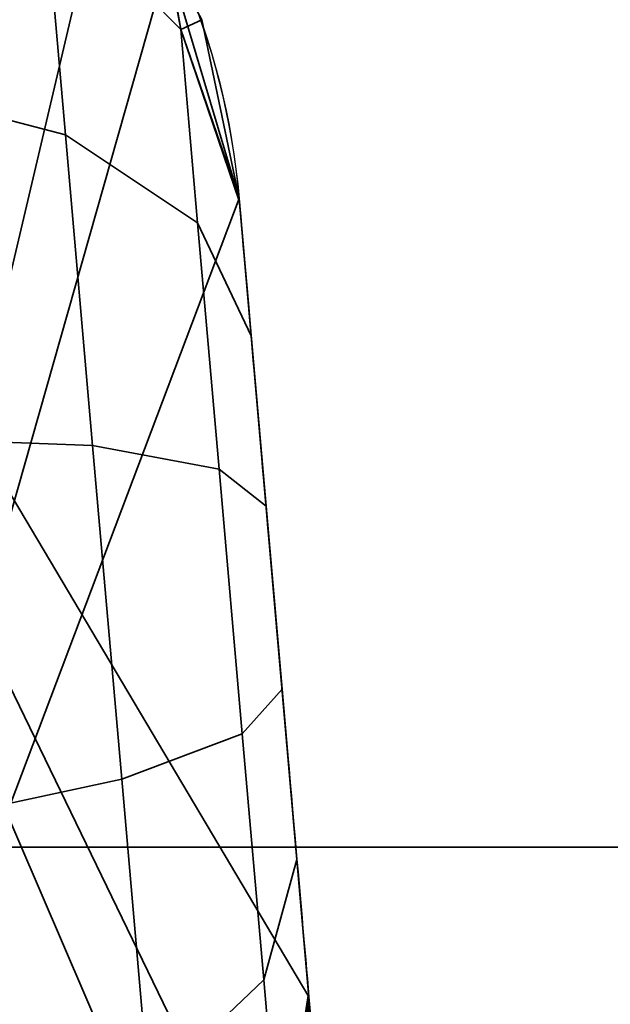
# Model space of a CAD drawing. Header units: millimetres. Extents: x -603 to 3703, y -115 to 193.
# Tile 821 of 1056: x 1982.34 to 1984.92, y -18.69 to -14.39. Entities that reach past the tile are written whole.
import ezdxf

# ---------------------------------------------------------------- set-up
doc = ezdxf.new("R2010")
doc.units = ezdxf.units.MM
doc.layers.add('152', color=7, linetype='Continuous', true_color=0xffffff)

# ---------------------------------------------------------------- blocks, each defined once
blk = doc.blocks.new('UG_SURFACE_002')
at = {"layer": '152', "color": 252, "linetype": 'Continuous', "lineweight": 35}
for points in [[(2165, -18, 2212.25), (2165, 174.4, 2212.25), (835, 174.4, 2212.25), (835, -18, 2212.25)], [(985, -18, 2062.2499), (985, 174.4, 2062.2499), (2015.0001, 174.4, 2062.2499), (2015.0001, -18, 2062.2499)], [(2165, -18, 2212.25), (835, -18, 2212.25), (985, -18, 2062.2499), (2015.0001, -18, 2062.2499)]]:
    blk.add_3dface(points, dxfattribs=at)
blk = doc.blocks.new('UG_SURFACE_055')
at = {"layer": '152', "color": 252, "linetype": 'Continuous', "lineweight": 35}
for points in [[(970, -18, 2077.25), (2030, -18, 2077.25), (2028.5001, -18, 2075.7501), (971.5, -18, 2075.7501)], [(970, -18, 2077.25), (970, -29.92, 2077.25), (2030, -29.92, 2077.25), (2030, -18, 2077.25)], [(971.5, -18, 2075.7501), (2028.5001, -18, 2075.7501), (2028.5001, -29.92, 2075.7501), (971.5, -29.92, 2075.7501)]]:
    blk.add_3dface(points, dxfattribs=at)
blk = doc.blocks.new('UG_SURFACE_199')
at = {"layer": '152', "color": 35, "linetype": 'Continuous', "lineweight": 35}
for points in [[(1980.0735, -12.7102, 139.75), (1983.4839, -19.7427, 139.75), (1983.5795, -19.4497, 139.75), (1983.6049, -18.6532, 139.75)], [(1980.0735, -12.7102, 139.75), (1982.2779, -21.2932, 139.75), (1982.829, -20.9134, 139.75), (1983.3169, -20.254, 139.75)], [(1983.3169, -20.254, 139.75), (1983.4839, -19.7427, 139.75), (1980.0735, -12.7102, 139.75)], [(1983.6049, -18.6532, 139.75), (1983.3, -15.1679, 139.75), (1982.9869, -14.1183, 139.75), (1980.0735, -12.7102, 139.75)], [(1980.0735, -12.7102, 1870.75), (1982.2779, -21.2932, 1870.75), (1982.829, -20.9134, 1870.75), (1983.3169, -20.254, 1870.75)], [(1980.0735, -12.7102, 1870.75), (1983.4839, -19.7427, 1870.75), (1983.5795, -19.4497, 1870.75), (1983.6049, -18.6532, 1870.75)], [(1983.3169, -20.254, 1870.75), (1983.4839, -19.7427, 1870.75), (1980.0735, -12.7102, 1870.75)], [(1983.6049, -18.6532, 1870.75), (1983.3, -15.1679, 1870.75), (1982.9869, -14.1183, 1870.75), (1980.0735, -12.7102, 1870.75)], [(1980.0735, -12.7102, 1293.75), (1982.2779, -21.2932, 1293.75), (1982.829, -20.9134, 1293.75), (1983.3169, -20.254, 1293.75)], [(1980.0735, -12.7102, 1293.75), (1983.4839, -19.7427, 1293.75), (1983.5795, -19.4497, 1293.75), (1983.6049, -18.6532, 1293.75)], [(1983.3169, -20.254, 1293.75), (1983.4839, -19.7427, 1293.75), (1980.0735, -12.7102, 1293.75)], [(1983.6049, -18.6532, 1293.75), (1983.3, -15.1679, 1293.75), (1982.9869, -14.1183, 1293.75), (1980.0735, -12.7102, 1293.75)], [(1980.0735, -12.7102, 716.75), (1982.2779, -21.2932, 716.75), (1982.829, -20.9134, 716.75), (1983.3169, -20.254, 716.75)], [(1980.0735, -12.7102, 716.75), (1983.4839, -19.7427, 716.75), (1983.5795, -19.4497, 716.75), (1983.6049, -18.6532, 716.75)], [(1983.3169, -20.254, 716.75), (1983.4839, -19.7427, 716.75), (1980.0735, -12.7102, 716.75)], [(1983.6049, -18.6532, 716.75), (1983.3, -15.1679, 716.75), (1982.9869, -14.1183, 716.75), (1980.0735, -12.7102, 716.75)], [(1980.8542, -21.6338, 142.25), (1981.5346, -12.7984, 142.25), (1982.1434, -13.0768, 142.25), (1982.7384, -13.6414, 142.25)], [(1980.8542, -21.6338, 1873.25), (1981.5346, -12.7984, 1873.25), (1982.1434, -13.0768, 1873.25), (1982.7384, -13.6414, 1873.25)], [(1980.8542, -21.6338, 1296.25), (1981.5346, -12.7984, 1296.25), (1982.1434, -13.0768, 1296.25), (1982.7384, -13.6414, 1296.25)], [(1980.8542, -21.6338, 719.25), (1981.5346, -12.7984, 719.25), (1982.1434, -13.0768, 719.25), (1982.7384, -13.6414, 719.25)], [(1981.7075, -14.673, 137.2292), (1981.6015, -13.4606, 138.3651), (1982.4475, -13.8255, 138.6853), (1982.5407, -14.8905, 137.6874)], [(1981.6015, -13.4606, 143.6349), (1981.7075, -14.673, 144.7708), (1982.5407, -14.8905, 144.3126), (1982.4475, -13.8255, 143.3147)], [(1981.7075, -14.673, 1868.2292), (1981.6015, -13.4606, 1869.3651), (1982.4475, -13.8255, 1869.6853), (1982.5407, -14.8905, 1868.6874)], [(1981.6015, -13.4606, 1874.6349), (1981.7075, -14.673, 1875.7708), (1982.5407, -14.8905, 1875.3126), (1982.4475, -13.8255, 1874.3147)], [(1981.7075, -14.673, 1291.2291), (1981.6015, -13.4606, 1292.3651), (1982.4475, -13.8255, 1292.6853), (1982.5407, -14.8905, 1291.6874)], [(1981.6015, -13.4606, 1297.6348), (1981.7075, -14.673, 1298.7708), (1982.5407, -14.8905, 1298.3125), (1982.4475, -13.8255, 1297.3146)], [(1981.7075, -14.673, 714.2292), (1981.6015, -13.4606, 715.3651), (1982.4475, -13.8255, 715.6853), (1982.5407, -14.8905, 714.6874)], [(1981.6015, -13.4606, 720.6349), (1981.7075, -14.673, 721.7708), (1982.5407, -14.8905, 721.3126), (1982.4475, -13.8255, 720.3147)], [(1982.7384, -13.6414, 142.25), (1982.9916, -14.116, 142.25), (1980.8542, -21.6338, 142.25)], [(1982.7384, -13.6414, 1873.25), (1982.9916, -14.116, 1873.25), (1980.8542, -21.6338, 1873.25)], [(1982.7384, -13.6414, 1296.25), (1982.9916, -14.116, 1296.25), (1980.8542, -21.6338, 1296.25)], [(1982.7384, -13.6414, 719.25), (1982.9916, -14.116, 719.25), (1980.8542, -21.6338, 719.25)], [(1982.9869, -14.1183, 139.75), (1983.0444, -14.4302, 139.1645), (1982.4475, -13.8255, 138.6853)], [(1982.5407, -14.8905, 137.6874), (1982.4475, -13.8255, 138.6853), (1983.0444, -14.4302, 139.1645), (1983.1183, -15.2747, 138.3732)], [(1982.4475, -13.8255, 143.3147), (1983.0444, -14.4302, 142.8355), (1982.9916, -14.116, 142.25)], [(1982.4475, -13.8255, 143.3147), (1982.5407, -14.8905, 144.3126), (1983.1183, -15.2747, 143.6268), (1983.0444, -14.4302, 142.8355)], [(1982.9869, -14.1183, 1870.75), (1983.0444, -14.4302, 1870.1645), (1982.4475, -13.8255, 1869.6853)], [(1982.5407, -14.8905, 1868.6874), (1982.4475, -13.8255, 1869.6853), (1983.0444, -14.4302, 1870.1645), (1983.1183, -15.2747, 1869.3732)], [(1982.4475, -13.8255, 1874.3147), (1983.0444, -14.4302, 1873.8354), (1982.9916, -14.116, 1873.25)], [(1982.4475, -13.8255, 1874.3147), (1982.5407, -14.8905, 1875.3126), (1983.1183, -15.2747, 1874.6269), (1983.0444, -14.4302, 1873.8354)], [(1982.9869, -14.1183, 1293.75), (1983.0444, -14.4302, 1293.1645), (1982.4475, -13.8255, 1292.6853)], [(1982.5407, -14.8905, 1291.6874), (1982.4475, -13.8255, 1292.6853), (1983.0444, -14.4302, 1293.1645), (1983.1183, -15.2747, 1292.3732)], [(1982.4475, -13.8255, 1297.3146), (1983.0444, -14.4302, 1296.8355), (1982.9916, -14.116, 1296.25)], [(1982.4475, -13.8255, 1297.3146), (1982.5407, -14.8905, 1298.3125), (1983.1183, -15.2747, 1297.6269), (1983.0444, -14.4302, 1296.8355)], [(1982.9869, -14.1183, 716.75), (1983.0444, -14.4302, 716.1645), (1982.4475, -13.8255, 715.6853)], [(1982.5407, -14.8905, 714.6874), (1982.4475, -13.8255, 715.6853), (1983.0444, -14.4302, 716.1645), (1983.1183, -15.2747, 715.3732)], [(1982.4475, -13.8255, 720.3147), (1983.0444, -14.4302, 719.8355), (1982.9916, -14.116, 719.25)], [(1982.4475, -13.8255, 720.3147), (1982.5407, -14.8905, 721.3126), (1983.1183, -15.2747, 720.6268), (1983.0444, -14.4302, 719.8355)], [(1980.8542, -21.6338, 142.25), (1982.9916, -14.116, 142.25), (1983.1368, -14.3879, 142.25), (1983.3, -15.1679, 142.25)], [(1980.8542, -21.6338, 1873.25), (1982.9916, -14.116, 1873.25), (1983.1368, -14.3879, 1873.25), (1983.3, -15.1679, 1873.25)], [(1980.8542, -21.6338, 1296.25), (1982.9916, -14.116, 1296.25), (1983.1368, -14.3879, 1296.25), (1983.3, -15.1679, 1296.25)], [(1980.8542, -21.6338, 719.25), (1982.9916, -14.116, 719.25), (1983.1368, -14.3879, 719.25), (1983.3, -15.1679, 719.25)], [(1983.0444, -14.4302, 139.1645), (1982.9869, -14.1183, 139.75), (1983.3, -15.1679, 139.75)], [(1983.0444, -14.4302, 1870.1645), (1982.9869, -14.1183, 1870.75), (1983.3, -15.1679, 1870.75)], [(1983.0444, -14.4302, 1293.1645), (1982.9869, -14.1183, 1293.75), (1983.3, -15.1679, 1293.75)], [(1983.0444, -14.4302, 716.1645), (1982.9869, -14.1183, 716.75), (1983.3, -15.1679, 716.75)], [(1983.1368, -14.3879, 142.25), (1982.9916, -14.116, 142.25), (1983.0444, -14.4302, 142.8355)], [(1983.1368, -14.3879, 1873.25), (1982.9916, -14.116, 1873.25), (1983.0444, -14.4302, 1873.8354)], [(1983.1368, -14.3879, 1296.25), (1982.9916, -14.116, 1296.25), (1983.0444, -14.4302, 1296.8355)], [(1983.1368, -14.3879, 719.25), (1982.9916, -14.116, 719.25), (1983.0444, -14.4302, 719.8355)], [(1983.3, -15.1679, 142.25), (1983.1368, -14.3879, 142.25), (1983.0444, -14.4302, 142.8355)], [(1983.3, -15.1679, 1873.25), (1983.1368, -14.3879, 1873.25), (1983.0444, -14.4302, 1873.8354)], [(1983.3, -15.1679, 1296.25), (1983.1368, -14.3879, 1296.25), (1983.0444, -14.4302, 1296.8355)], [(1983.3, -15.1679, 719.25), (1983.1368, -14.3879, 719.25), (1983.0444, -14.4302, 719.8355)], [(1983.3, -15.1679, 139.75), (1983.3013, -15.1825, 139.7297), (1983.0444, -14.4302, 139.1645)], [(1983.1183, -15.2747, 138.3732), (1983.0444, -14.4302, 139.1645), (1983.3013, -15.1825, 139.7297), (1983.3524, -15.767, 139.1821)], [(1983.0444, -14.4302, 142.8355), (1983.3013, -15.1825, 142.2703), (1983.3, -15.1679, 142.25)], [(1983.0444, -14.4302, 142.8355), (1983.1183, -15.2747, 143.6268), (1983.3524, -15.767, 142.8179), (1983.3013, -15.1825, 142.2703)], [(1983.3, -15.1679, 1870.75), (1983.3013, -15.1825, 1870.7297), (1983.0444, -14.4302, 1870.1645)], [(1983.1183, -15.2747, 1869.3732), (1983.0444, -14.4302, 1870.1645), (1983.3013, -15.1825, 1870.7297), (1983.3524, -15.767, 1870.1822)], [(1983.0444, -14.4302, 1873.8354), (1983.3013, -15.1825, 1873.2703), (1983.3, -15.1679, 1873.25)], [(1983.0444, -14.4302, 1873.8354), (1983.1183, -15.2747, 1874.6269), (1983.3524, -15.767, 1873.8179), (1983.3013, -15.1825, 1873.2703)], [(1983.3, -15.1679, 1293.75), (1983.3013, -15.1825, 1293.7298), (1983.0444, -14.4302, 1293.1645)], [(1983.1183, -15.2747, 1292.3732), (1983.0444, -14.4302, 1293.1645), (1983.3013, -15.1825, 1293.7298), (1983.3524, -15.767, 1293.1821)], [(1983.0444, -14.4302, 1296.8355), (1983.3013, -15.1825, 1296.2703), (1983.3, -15.1679, 1296.25)], [(1983.0444, -14.4302, 1296.8355), (1983.1183, -15.2747, 1297.6269), (1983.3524, -15.767, 1296.8179), (1983.3013, -15.1825, 1296.2703)], [(1983.3, -15.1679, 716.75), (1983.3013, -15.1825, 716.7298), (1983.0444, -14.4302, 716.1645)], [(1983.1183, -15.2747, 715.3732), (1983.0444, -14.4302, 716.1645), (1983.3013, -15.1825, 716.7298), (1983.3524, -15.767, 716.1821)], [(1983.0444, -14.4302, 719.8355), (1983.3013, -15.1825, 719.2702), (1983.3, -15.1679, 719.25)], [(1983.0444, -14.4302, 719.8355), (1983.1183, -15.2747, 720.6268), (1983.3524, -15.767, 719.8179), (1983.3013, -15.1825, 719.2702)], [(1981.8425, -16.2159, 136.6187), (1981.7075, -14.673, 137.2292), (1982.5407, -14.8905, 137.6874), (1982.6592, -16.2459, 137.1511)], [(1981.7075, -14.673, 144.7708), (1981.8425, -16.2159, 145.3813), (1982.6592, -16.2459, 144.8489), (1982.5407, -14.8905, 144.3126)], [(1981.8425, -16.2159, 1867.6187), (1981.7075, -14.673, 1868.2292), (1982.5407, -14.8905, 1868.6874), (1982.6592, -16.2459, 1868.1511)], [(1981.7075, -14.673, 1875.7708), (1981.8425, -16.2159, 1876.3813), (1982.6592, -16.2459, 1875.8489), (1982.5407, -14.8905, 1875.3126)], [(1981.8425, -16.2159, 1290.6187), (1981.7075, -14.673, 1291.2291), (1982.5407, -14.8905, 1291.6874), (1982.6592, -16.2459, 1291.151)], [(1981.7075, -14.673, 1298.7708), (1981.8425, -16.2159, 1299.3814), (1982.6592, -16.2459, 1298.8489), (1982.5407, -14.8905, 1298.3125)], [(1981.8425, -16.2159, 713.6187), (1981.7075, -14.673, 714.2292), (1982.5407, -14.8905, 714.6874), (1982.6592, -16.2459, 714.1511)], [(1981.7075, -14.673, 721.7708), (1981.8425, -16.2159, 722.3814), (1982.6592, -16.2459, 721.8489), (1982.5407, -14.8905, 721.3126)], [(1982.6592, -16.2459, 137.1511), (1982.5407, -14.8905, 137.6874), (1983.1183, -15.2747, 138.3732), (1983.2124, -16.3495, 137.9479)], [(1982.5407, -14.8905, 144.3126), (1982.6592, -16.2459, 144.8489), (1983.2124, -16.3495, 144.0521), (1983.1183, -15.2747, 143.6268)], [(1982.6592, -16.2459, 1868.1511), (1982.5407, -14.8905, 1868.6874), (1983.1183, -15.2747, 1869.3732), (1983.2124, -16.3495, 1868.9479)], [(1982.5407, -14.8905, 1875.3126), (1982.6592, -16.2459, 1875.8489), (1983.2124, -16.3495, 1875.0521), (1983.1183, -15.2747, 1874.6269)], [(1982.6592, -16.2459, 1291.151), (1982.5407, -14.8905, 1291.6874), (1983.1183, -15.2747, 1292.3732), (1983.2124, -16.3495, 1291.9478)], [(1982.5407, -14.8905, 1298.3125), (1982.6592, -16.2459, 1298.8489), (1983.2124, -16.3495, 1298.0521), (1983.1183, -15.2747, 1297.6269)], [(1982.6592, -16.2459, 714.1511), (1982.5407, -14.8905, 714.6874), (1983.1183, -15.2747, 715.3732), (1983.2124, -16.3495, 714.9479)], [(1982.5407, -14.8905, 721.3126), (1982.6592, -16.2459, 721.8489), (1983.2124, -16.3495, 721.0521), (1983.1183, -15.2747, 720.6268)], [(1983.3, -15.1679, 142.25), (1983.6049, -18.6532, 142.25), (1983.4788, -19.7412, 142.25), (1980.8542, -21.6338, 142.25)], [(1983.3, -15.1679, 1873.25), (1983.6049, -18.6532, 1873.25), (1983.4788, -19.7412, 1873.25), (1980.8542, -21.6338, 1873.25)], [(1983.3, -15.1679, 1296.25), (1983.6049, -18.6532, 1296.25), (1983.4788, -19.7412, 1296.25), (1980.8542, -21.6338, 1296.25)], [(1983.3, -15.1679, 719.25), (1983.6049, -18.6532, 719.25), (1983.4788, -19.7412, 719.25), (1980.8542, -21.6338, 719.25)], [(1983.3, -15.1679, 139.75), (1983.6049, -18.6532, 139.75), (1983.6036, -18.6386, 139.7297)], [(1983.3013, -15.1825, 139.7297), (1983.3, -15.1679, 139.75), (1983.6036, -18.6386, 139.7297)], [(1983.6036, -18.6386, 142.2703), (1983.3, -15.1679, 142.25), (1983.3013, -15.1825, 142.2703)], [(1983.6036, -18.6386, 142.2703), (1983.6049, -18.6532, 142.25), (1983.3, -15.1679, 142.25)], [(1983.3, -15.1679, 1870.75), (1983.6049, -18.6532, 1870.75), (1983.6036, -18.6386, 1870.7297)], [(1983.3013, -15.1825, 1870.7297), (1983.3, -15.1679, 1870.75), (1983.6036, -18.6386, 1870.7297)], [(1983.6036, -18.6386, 1873.2703), (1983.3, -15.1679, 1873.25), (1983.3013, -15.1825, 1873.2703)], [(1983.6036, -18.6386, 1873.2703), (1983.6049, -18.6532, 1873.25), (1983.3, -15.1679, 1873.25)], [(1983.3, -15.1679, 1293.75), (1983.6049, -18.6532, 1293.75), (1983.6036, -18.6386, 1293.7298)], [(1983.3013, -15.1825, 1293.7298), (1983.3, -15.1679, 1293.75), (1983.6036, -18.6386, 1293.7298)], [(1983.6036, -18.6386, 1296.2703), (1983.3, -15.1679, 1296.25), (1983.3013, -15.1825, 1296.2703)], [(1983.6036, -18.6386, 1296.2703), (1983.6049, -18.6532, 1296.25), (1983.3, -15.1679, 1296.25)], [(1983.3013, -15.1825, 716.7298), (1983.3, -15.1679, 716.75), (1983.6049, -18.6532, 716.75)], [(1983.6049, -18.6532, 719.25), (1983.3, -15.1679, 719.25), (1983.3013, -15.1825, 719.2702)], [(1983.4175, -16.5108, 138.8878), (1983.3524, -15.767, 139.1821), (1983.3013, -15.1825, 139.7297), (1983.6036, -18.6386, 139.7297)], [(1983.6036, -18.6386, 142.2703), (1983.3013, -15.1825, 142.2703), (1983.3524, -15.767, 142.8179), (1983.4175, -16.5108, 143.1122)], [(1983.4175, -16.5108, 1869.8878), (1983.3524, -15.767, 1870.1822), (1983.3013, -15.1825, 1870.7297), (1983.6036, -18.6386, 1870.7297)], [(1983.6036, -18.6386, 1873.2703), (1983.3013, -15.1825, 1873.2703), (1983.3524, -15.767, 1873.8179), (1983.4175, -16.5108, 1874.1122)], [(1983.4175, -16.5108, 1292.8878), (1983.3524, -15.767, 1293.1821), (1983.3013, -15.1825, 1293.7298), (1983.6036, -18.6386, 1293.7298)], [(1983.6036, -18.6386, 1296.2703), (1983.3013, -15.1825, 1296.2703), (1983.3524, -15.767, 1296.8179), (1983.4175, -16.5108, 1297.1122)], [(1983.3013, -15.1825, 716.7298), (1983.6036, -18.6386, 716.7298), (1983.5525, -18.0541, 716.1821), (1983.4874, -17.3103, 715.8878)], [(1983.3013, -15.1825, 716.7298), (1983.6049, -18.6532, 716.75), (1983.6036, -18.6386, 716.7298)], [(1983.4874, -17.3103, 715.8878), (1983.4175, -16.5108, 715.8878), (1983.3524, -15.767, 716.1821), (1983.3013, -15.1825, 716.7298)], [(1983.3013, -15.1825, 719.2702), (1983.3524, -15.767, 719.8179), (1983.4175, -16.5108, 720.1122), (1983.4874, -17.3103, 720.1122)], [(1983.4874, -17.3103, 720.1122), (1983.5525, -18.0541, 719.8179), (1983.6036, -18.6386, 719.2702), (1983.3013, -15.1825, 719.2702)], [(1983.6036, -18.6386, 719.2702), (1983.6049, -18.6532, 719.25), (1983.3013, -15.1825, 719.2702)], [(1983.2124, -16.3495, 137.9479), (1983.1183, -15.2747, 138.3732), (1983.3524, -15.767, 139.1821), (1983.4175, -16.5108, 138.8878)], [(1983.1183, -15.2747, 143.6268), (1983.2124, -16.3495, 144.0521), (1983.4175, -16.5108, 143.1122), (1983.3524, -15.767, 142.8179)], [(1983.2124, -16.3495, 1868.9479), (1983.1183, -15.2747, 1869.3732), (1983.3524, -15.767, 1870.1822), (1983.4175, -16.5108, 1869.8878)], [(1983.1183, -15.2747, 1874.6269), (1983.2124, -16.3495, 1875.0521), (1983.4175, -16.5108, 1874.1122), (1983.3524, -15.767, 1873.8179)], [(1983.2124, -16.3495, 1291.9478), (1983.1183, -15.2747, 1292.3732), (1983.3524, -15.767, 1293.1821), (1983.4175, -16.5108, 1292.8878)], [(1983.1183, -15.2747, 1297.6269), (1983.2124, -16.3495, 1298.0521), (1983.4175, -16.5108, 1297.1122), (1983.3524, -15.767, 1296.8179)], [(1983.2124, -16.3495, 714.9479), (1983.1183, -15.2747, 715.3732), (1983.3524, -15.767, 716.1821), (1983.4175, -16.5108, 715.8878)], [(1983.1183, -15.2747, 720.6268), (1983.2124, -16.3495, 721.0521), (1983.4175, -16.5108, 720.1122), (1983.3524, -15.767, 719.8179)], [(1981.9876, -17.8743, 136.6187), (1981.8425, -16.2159, 136.6187), (1982.6592, -16.2459, 137.1511), (1982.7868, -17.7028, 137.1511)], [(1981.8425, -16.2159, 145.3813), (1981.9876, -17.8743, 145.3813), (1982.7868, -17.7028, 144.8489), (1982.6592, -16.2459, 144.8489)], [(1981.9876, -17.8743, 1867.6187), (1981.8425, -16.2159, 1867.6187), (1982.6592, -16.2459, 1868.1511), (1982.7868, -17.7028, 1868.1511)], [(1981.8425, -16.2159, 1876.3813), (1981.9876, -17.8743, 1876.3813), (1982.7868, -17.7028, 1875.8489), (1982.6592, -16.2459, 1875.8489)], [(1981.9876, -17.8743, 1290.6187), (1981.8425, -16.2159, 1290.6187), (1982.6592, -16.2459, 1291.151), (1982.7868, -17.7028, 1291.151)], [(1981.8425, -16.2159, 1299.3814), (1981.9876, -17.8743, 1299.3814), (1982.7868, -17.7028, 1298.8489), (1982.6592, -16.2459, 1298.8489)], [(1981.9876, -17.8743, 713.6187), (1981.8425, -16.2159, 713.6187), (1982.6592, -16.2459, 714.1511), (1982.7868, -17.7028, 714.1511)], [(1981.8425, -16.2159, 722.3814), (1981.9876, -17.8743, 722.3814), (1982.7868, -17.7028, 721.8489), (1982.6592, -16.2459, 721.8489)], [(1982.7868, -17.7028, 137.1511), (1982.6592, -16.2459, 137.1511), (1983.2124, -16.3495, 137.9479), (1983.3134, -17.5048, 137.9479)], [(1982.6592, -16.2459, 144.8489), (1982.7868, -17.7028, 144.8489), (1983.3134, -17.5048, 144.0521), (1983.2124, -16.3495, 144.0521)], [(1982.7868, -17.7028, 1868.1511), (1982.6592, -16.2459, 1868.1511), (1983.2124, -16.3495, 1868.9479), (1983.3134, -17.5048, 1868.9479)], [(1982.6592, -16.2459, 1875.8489), (1982.7868, -17.7028, 1875.8489), (1983.3134, -17.5048, 1875.0521), (1983.2124, -16.3495, 1875.0521)], [(1982.7868, -17.7028, 1291.151), (1982.6592, -16.2459, 1291.151), (1983.2124, -16.3495, 1291.9478), (1983.3134, -17.5048, 1291.9478)], [(1982.6592, -16.2459, 1298.8489), (1982.7868, -17.7028, 1298.8489), (1983.3134, -17.5048, 1298.0521), (1983.2124, -16.3495, 1298.0521)], [(1982.7868, -17.7028, 714.1511), (1982.6592, -16.2459, 714.1511), (1983.2124, -16.3495, 714.9479), (1983.3134, -17.5048, 714.9479)], [(1982.6592, -16.2459, 721.8489), (1982.7868, -17.7028, 721.8489), (1983.3134, -17.5048, 721.0521), (1983.2124, -16.3495, 721.0521)], [(1983.3134, -17.5048, 137.9479), (1983.2124, -16.3495, 137.9479), (1983.4175, -16.5108, 138.8878), (1983.4874, -17.3103, 138.8878)], [(1983.2124, -16.3495, 144.0521), (1983.3134, -17.5048, 144.0521), (1983.4874, -17.3103, 143.1122), (1983.4175, -16.5108, 143.1122)], [(1983.3134, -17.5048, 1868.9479), (1983.2124, -16.3495, 1868.9479), (1983.4175, -16.5108, 1869.8878), (1983.4874, -17.3103, 1869.8878)], [(1983.2124, -16.3495, 1875.0521), (1983.3134, -17.5048, 1875.0521), (1983.4874, -17.3103, 1874.1122), (1983.4175, -16.5108, 1874.1122)], [(1983.3134, -17.5048, 1291.9478), (1983.2124, -16.3495, 1291.9478), (1983.4175, -16.5108, 1292.8878), (1983.4874, -17.3103, 1292.8878)], [(1983.2124, -16.3495, 1298.0521), (1983.3134, -17.5048, 1298.0521), (1983.4874, -17.3103, 1297.1122), (1983.4175, -16.5108, 1297.1122)], [(1983.3134, -17.5048, 714.9479), (1983.2124, -16.3495, 714.9479), (1983.4175, -16.5108, 715.8878), (1983.4874, -17.3103, 715.8878)], [(1983.2124, -16.3495, 721.0521), (1983.3134, -17.5048, 721.0521), (1983.4874, -17.3103, 720.1122), (1983.4175, -16.5108, 720.1122)], [(1983.6036, -18.6386, 139.7297), (1983.5525, -18.0541, 139.1821), (1983.4874, -17.3103, 138.8878), (1983.4175, -16.5108, 138.8878)], [(1983.4175, -16.5108, 143.1122), (1983.4874, -17.3103, 143.1122), (1983.5525, -18.0541, 142.8179), (1983.6036, -18.6386, 142.2703)], [(1983.6036, -18.6386, 1870.7297), (1983.5525, -18.0541, 1870.1822), (1983.4874, -17.3103, 1869.8878), (1983.4175, -16.5108, 1869.8878)], [(1983.4175, -16.5108, 1874.1122), (1983.4874, -17.3103, 1874.1122), (1983.5525, -18.0541, 1873.8179), (1983.6036, -18.6386, 1873.2703)], [(1983.6036, -18.6386, 1293.7298), (1983.5525, -18.0541, 1293.1821), (1983.4874, -17.3103, 1292.8878), (1983.4175, -16.5108, 1292.8878)], [(1983.4175, -16.5108, 1297.1122), (1983.4874, -17.3103, 1297.1122), (1983.5525, -18.0541, 1296.8179), (1983.6036, -18.6386, 1296.2703)], [(1983.4074, -18.5796, 138.3732), (1983.3134, -17.5048, 137.9479), (1983.4874, -17.3103, 138.8878), (1983.5525, -18.0541, 139.1821)], [(1983.3134, -17.5048, 144.0521), (1983.4074, -18.5796, 143.6268), (1983.5525, -18.0541, 142.8179), (1983.4874, -17.3103, 143.1122)], [(1983.4074, -18.5796, 1869.3732), (1983.3134, -17.5048, 1868.9479), (1983.4874, -17.3103, 1869.8878), (1983.5525, -18.0541, 1870.1822)], [(1983.3134, -17.5048, 1875.0521), (1983.4074, -18.5796, 1874.6269), (1983.5525, -18.0541, 1873.8179), (1983.4874, -17.3103, 1874.1122)], [(1983.4074, -18.5796, 1292.3732), (1983.3134, -17.5048, 1291.9478), (1983.4874, -17.3103, 1292.8878), (1983.5525, -18.0541, 1293.1821)], [(1983.3134, -17.5048, 1298.0521), (1983.4074, -18.5796, 1297.6269), (1983.5525, -18.0541, 1296.8179), (1983.4874, -17.3103, 1297.1122)], [(1983.4074, -18.5796, 715.3732), (1983.3134, -17.5048, 714.9479), (1983.4874, -17.3103, 715.8878), (1983.5525, -18.0541, 716.1821)], [(1983.3134, -17.5048, 721.0521), (1983.4074, -18.5796, 720.6268), (1983.5525, -18.0541, 719.8179), (1983.4874, -17.3103, 720.1122)], [(1982.9053, -19.0582, 137.6874), (1982.7868, -17.7028, 137.1511), (1983.3134, -17.5048, 137.9479), (1983.4074, -18.5796, 138.3732)], [(1982.7868, -17.7028, 144.8489), (1982.9053, -19.0582, 144.3126), (1983.4074, -18.5796, 143.6268), (1983.3134, -17.5048, 144.0521)], [(1982.9053, -19.0582, 1868.6874), (1982.7868, -17.7028, 1868.1511), (1983.3134, -17.5048, 1868.9479), (1983.4074, -18.5796, 1869.3732)], [(1982.7868, -17.7028, 1875.8489), (1982.9053, -19.0582, 1875.3126), (1983.4074, -18.5796, 1874.6269), (1983.3134, -17.5048, 1875.0521)], [(1982.9053, -19.0582, 1291.6874), (1982.7868, -17.7028, 1291.151), (1983.3134, -17.5048, 1291.9478), (1983.4074, -18.5796, 1292.3732)], [(1982.7868, -17.7028, 1298.8489), (1982.9053, -19.0582, 1298.3125), (1983.4074, -18.5796, 1297.6269), (1983.3134, -17.5048, 1298.0521)], [(1982.9053, -19.0582, 714.6874), (1982.7868, -17.7028, 714.1511), (1983.3134, -17.5048, 714.9479), (1983.4074, -18.5796, 715.3732)], [(1982.7868, -17.7028, 721.8489), (1982.9053, -19.0582, 721.3126), (1983.4074, -18.5796, 720.6268), (1983.3134, -17.5048, 721.0521)], [(1982.1225, -19.4171, 137.2292), (1981.9876, -17.8743, 136.6187), (1982.7868, -17.7028, 137.1511), (1982.9053, -19.0582, 137.6874)], [(1981.9876, -17.8743, 145.3813), (1982.1225, -19.4171, 144.7708), (1982.9053, -19.0582, 144.3126), (1982.7868, -17.7028, 144.8489)], [(1982.1225, -19.4171, 1868.2292), (1981.9876, -17.8743, 1867.6187), (1982.7868, -17.7028, 1868.1511), (1982.9053, -19.0582, 1868.6874)], [(1981.9876, -17.8743, 1876.3813), (1982.1225, -19.4171, 1875.7708), (1982.9053, -19.0582, 1875.3126), (1982.7868, -17.7028, 1875.8489)], [(1982.1225, -19.4171, 1291.2291), (1981.9876, -17.8743, 1290.6187), (1982.7868, -17.7028, 1291.151), (1982.9053, -19.0582, 1291.6874)], [(1981.9876, -17.8743, 1299.3814), (1982.1225, -19.4171, 1298.7708), (1982.9053, -19.0582, 1298.3125), (1982.7868, -17.7028, 1298.8489)], [(1982.1225, -19.4171, 714.2292), (1981.9876, -17.8743, 713.6187), (1982.7868, -17.7028, 714.1511), (1982.9053, -19.0582, 714.6874)], [(1981.9876, -17.8743, 722.3814), (1982.1225, -19.4171, 721.7708), (1982.9053, -19.0582, 721.3126), (1982.7868, -17.7028, 721.8489)], [(1983.4813, -19.4241, 139.1645), (1983.4074, -18.5796, 138.3732), (1983.5525, -18.0541, 139.1821), (1983.6036, -18.6386, 139.7297)], [(1983.4074, -18.5796, 143.6268), (1983.4813, -19.4241, 142.8355), (1983.6036, -18.6386, 142.2703), (1983.5525, -18.0541, 142.8179)], [(1983.4813, -19.4241, 1870.1645), (1983.4074, -18.5796, 1869.3732), (1983.5525, -18.0541, 1870.1822), (1983.6036, -18.6386, 1870.7297)], [(1983.4074, -18.5796, 1874.6269), (1983.4813, -19.4241, 1873.8354), (1983.6036, -18.6386, 1873.2703), (1983.5525, -18.0541, 1873.8179)], [(1983.4813, -19.4241, 1293.1645), (1983.4074, -18.5796, 1292.3732), (1983.5525, -18.0541, 1293.1821), (1983.6036, -18.6386, 1293.7298)], [(1983.4074, -18.5796, 1297.6269), (1983.4813, -19.4241, 1296.8355), (1983.6036, -18.6386, 1296.2703), (1983.5525, -18.0541, 1296.8179)], [(1983.4813, -19.4241, 716.1645), (1983.4074, -18.5796, 715.3732), (1983.5525, -18.0541, 716.1821), (1983.6036, -18.6386, 716.7298)], [(1983.4074, -18.5796, 720.6268), (1983.4813, -19.4241, 719.8355), (1983.6036, -18.6386, 719.2702), (1983.5525, -18.0541, 719.8179)], [(1982.9985, -20.1232, 138.6853), (1982.9053, -19.0582, 137.6874), (1983.4074, -18.5796, 138.3732), (1983.4813, -19.4241, 139.1645)], [(1982.9053, -19.0582, 144.3126), (1982.9985, -20.1232, 143.3147), (1983.4813, -19.4241, 142.8355), (1983.4074, -18.5796, 143.6268)], [(1982.9985, -20.1232, 1869.6853), (1982.9053, -19.0582, 1868.6874), (1983.4074, -18.5796, 1869.3732), (1983.4813, -19.4241, 1870.1645)], [(1982.9053, -19.0582, 1875.3126), (1982.9985, -20.1232, 1874.3147), (1983.4813, -19.4241, 1873.8354), (1983.4074, -18.5796, 1874.6269)], [(1982.9985, -20.1232, 1292.6853), (1982.9053, -19.0582, 1291.6874), (1983.4074, -18.5796, 1292.3732), (1983.4813, -19.4241, 1293.1645)], [(1982.9053, -19.0582, 1298.3125), (1982.9985, -20.1232, 1297.3146), (1983.4813, -19.4241, 1296.8355), (1983.4074, -18.5796, 1297.6269)], [(1982.9985, -20.1232, 715.6853), (1982.9053, -19.0582, 714.6874), (1983.4074, -18.5796, 715.3732), (1983.4813, -19.4241, 716.1645)], [(1982.9053, -19.0582, 721.3126), (1982.9985, -20.1232, 720.3147), (1983.4813, -19.4241, 719.8355), (1983.4074, -18.5796, 720.6268)], [(1983.4813, -19.4241, 142.8355), (1983.4788, -19.7412, 142.25), (1983.6049, -18.6532, 142.25)], [(1983.4813, -19.4241, 1873.8354), (1983.4788, -19.7412, 1873.25), (1983.6049, -18.6532, 1873.25)], [(1983.4813, -19.4241, 1296.8355), (1983.4788, -19.7412, 1296.25), (1983.6049, -18.6532, 1296.25)], [(1983.4813, -19.4241, 719.8355), (1983.4788, -19.7412, 719.25), (1983.6049, -18.6532, 719.25)], [(1983.4813, -19.4241, 139.1645), (1983.6036, -18.6386, 139.7297), (1983.6049, -18.6532, 139.75)], [(1983.6049, -18.6532, 142.25), (1983.6036, -18.6386, 142.2703), (1983.4813, -19.4241, 142.8355)], [(1983.4813, -19.4241, 1870.1645), (1983.6036, -18.6386, 1870.7297), (1983.6049, -18.6532, 1870.75)], [(1983.6049, -18.6532, 1873.25), (1983.6036, -18.6386, 1873.2703), (1983.4813, -19.4241, 1873.8354)], [(1983.4813, -19.4241, 1293.1645), (1983.6036, -18.6386, 1293.7298), (1983.6049, -18.6532, 1293.75)], [(1983.6049, -18.6532, 1296.25), (1983.6036, -18.6386, 1296.2703), (1983.4813, -19.4241, 1296.8355)], [(1983.4813, -19.4241, 716.1645), (1983.6036, -18.6386, 716.7298), (1983.6049, -18.6532, 716.75)], [(1983.6049, -18.6532, 719.25), (1983.6036, -18.6386, 719.2702), (1983.4813, -19.4241, 719.8355)], [(1983.6049, -18.6532, 139.75), (1983.5795, -19.4497, 139.75), (1983.4813, -19.4241, 139.1645)], [(1983.6049, -18.6532, 1870.75), (1983.5795, -19.4497, 1870.75), (1983.4813, -19.4241, 1870.1645)], [(1983.6049, -18.6532, 1293.75), (1983.5795, -19.4497, 1293.75), (1983.4813, -19.4241, 1293.1645)], [(1983.6049, -18.6532, 716.75), (1983.5795, -19.4497, 716.75), (1983.4813, -19.4241, 716.1645)]]:
    blk.add_3dface(points, dxfattribs=at)

msp = doc.modelspace()

# ---------------------------------------------------------------- linework, layer by layer
at = {"layer": '152', "linetype": 'Continuous', "lineweight": -3}
for p, q in [((1983.3, -15.1679, 142.25), (1983.6049, -18.6532, 142.25)), ((1983.6049, -18.6532, 139.75), (1983.3, -15.1679, 139.75)), ((1983.6049, -18.6532, 1870.75), (1983.3, -15.1679, 1870.75)), ((1983.3, -15.1679, 1873.25), (1983.6049, -18.6532, 1873.25)), ((1983.3, -15.1679, 1296.25), (1983.6049, -18.6532, 1296.25)), ((1983.6049, -18.6532, 1293.75), (1983.3, -15.1679, 1293.75)), ((1983.6049, -18.6532, 716.75), (1983.3, -15.1679, 716.75)), ((1983.3, -15.1679, 719.25), (1983.6049, -18.6532, 719.25)), ((2165, -18, 2212.25), (835, -18, 2212.25)), ((2030, -18, 2077.25), (970, -18, 2077.25)), ((2028.5, -18, 2075.75), (971.5, -18, 2075.75)), ((985, -18, 2062.25), (2015, -18, 2062.25))]:
    msp.add_line(p, q, dxfattribs=at)
at = {"layer": '152', "linetype": 'Continuous', "lineweight": -3, "extrusion": (0.996195, 0.087156, 0)}
for centre, start, end in [((-189.7155, 141, 1974.4309), 215.5487, 324.4513), ((-189.7155, 141, 1974.4309), 35.5487, 144.4513), ((-189.7155, 1872, 1974.4309), 35.5487, 144.4513), ((-189.7155, 1872, 1974.4309), 215.5487, 324.4513), ((-189.7155, 1295, 1974.4309), 215.5487, 324.4513), ((-189.7155, 1295, 1974.4309), 35.5487, 144.4513), ((-189.7155, 718, 1974.4309), 215.5487, 324.4513), ((-189.7155, 718, 1974.4309), 35.5487, 144.4513)]:
    msp.add_arc(centre, 2.15, start, end, dxfattribs=at)
at = {"layer": '152', "linetype": 'Continuous', "lineweight": -3}
for points in [[(1980.5716, -12.6666, 142.25), (1981.2622, -12.6062, 142.25), (1981.9638, -12.861, 142.25), (1982.9586, -13.8032, 142.25), (1983.2398, -14.4807, 142.25), (1983.3, -15.1679, 142.25)], [(1980.5716, -12.6666, 1873.25), (1981.2622, -12.6062, 1873.25), (1981.9638, -12.861, 1873.25), (1982.9586, -13.8032, 1873.25), (1983.2398, -14.4807, 1873.25), (1983.3, -15.1679, 1873.25)], [(1980.5716, -12.6666, 1296.25), (1981.2622, -12.6062, 1296.25), (1981.9638, -12.861, 1296.25), (1982.9586, -13.8032, 1296.25), (1983.2398, -14.4807, 1296.25), (1983.3, -15.1679, 1296.25)], [(1980.5716, -12.6666, 719.25), (1981.2622, -12.6062, 719.25), (1981.9638, -12.861, 719.25), (1982.9586, -13.8032, 719.25), (1983.2398, -14.4807, 719.25), (1983.3, -15.1679, 719.25)], [(1983.3, -15.1679, 139.75), (1983.2403, -14.4854, 139.75), (1982.9617, -13.807, 139.75), (1981.9635, -12.86, 139.75), (1981.2572, -12.6067, 139.75), (1980.5716, -12.6666, 139.75)], [(1983.3, -15.1679, 1870.75), (1983.2403, -14.4854, 1870.75), (1982.9617, -13.807, 1870.75), (1981.9635, -12.86, 1870.75), (1981.2572, -12.6067, 1870.75), (1980.5716, -12.6666, 1870.75)], [(1983.3, -15.1679, 1293.75), (1983.2403, -14.4854, 1293.75), (1982.9617, -13.807, 1293.75), (1981.9635, -12.86, 1293.75), (1981.2572, -12.6067, 1293.75), (1980.5716, -12.6666, 1293.75)], [(1983.3, -15.1679, 716.75), (1983.2403, -14.4854, 716.75), (1982.9617, -13.807, 716.75), (1981.9635, -12.86, 716.75), (1981.2572, -12.6067, 716.75), (1980.5716, -12.6666, 716.75)], [(1983.6049, -18.6532, 142.25), (1983.6646, -19.3357, 142.25), (1983.5081, -20.0522, 142.25), (1982.6895, -21.1582, 142.25), (1982.0379, -21.5303, 142.25), (1981.3523, -21.5902, 142.25)], [(1981.3523, -21.5902, 139.75), (1982.0429, -21.5298, 139.75), (1982.6896, -21.1571, 139.75), (1983.5057, -20.0564, 139.75), (1983.665, -19.3404, 139.75), (1983.6049, -18.6532, 139.75)], [(1983.6049, -18.6532, 1873.25), (1983.6646, -19.3357, 1873.25), (1983.5081, -20.0522, 1873.25), (1982.6895, -21.1582, 1873.25), (1982.0379, -21.5303, 1873.25), (1981.3523, -21.5902, 1873.25)], [(1981.3523, -21.5902, 1870.75), (1982.0429, -21.5298, 1870.75), (1982.6896, -21.1571, 1870.75), (1983.5057, -20.0564, 1870.75), (1983.665, -19.3404, 1870.75), (1983.6049, -18.6532, 1870.75)], [(1981.3523, -21.5902, 1293.75), (1982.0429, -21.5298, 1293.75), (1982.6896, -21.1571, 1293.75), (1983.5057, -20.0564, 1293.75), (1983.665, -19.3404, 1293.75), (1983.6049, -18.6532, 1293.75)], [(1983.6049, -18.6532, 1296.25), (1983.6646, -19.3357, 1296.25), (1983.5081, -20.0522, 1296.25), (1982.6895, -21.1582, 1296.25), (1982.0379, -21.5303, 1296.25), (1981.3523, -21.5902, 1296.25)], [(1983.6049, -18.6532, 719.25), (1983.6646, -19.3357, 719.25), (1983.5081, -20.0522, 719.25), (1982.6895, -21.1582, 719.25), (1982.0379, -21.5303, 719.25), (1981.3523, -21.5902, 719.25)], [(1981.3523, -21.5902, 716.75), (1982.0429, -21.5298, 716.75), (1982.6896, -21.1571, 716.75), (1983.5057, -20.0564, 716.75), (1983.665, -19.3404, 716.75), (1983.6049, -18.6532, 716.75)]]:
    msp.add_open_spline(points, degree=3, knots=[0, 0, 0, 0, 0.5, 0.5, 1, 1, 1, 1], dxfattribs=at)

# ---------------------------------------------------------------- block references
for name in ['UG_SURFACE_002', 'UG_SURFACE_055', 'UG_SURFACE_199']:
    msp.add_blockref(name, (0, 0), dxfattribs=at)

doc.saveas('drawing.dxf')
